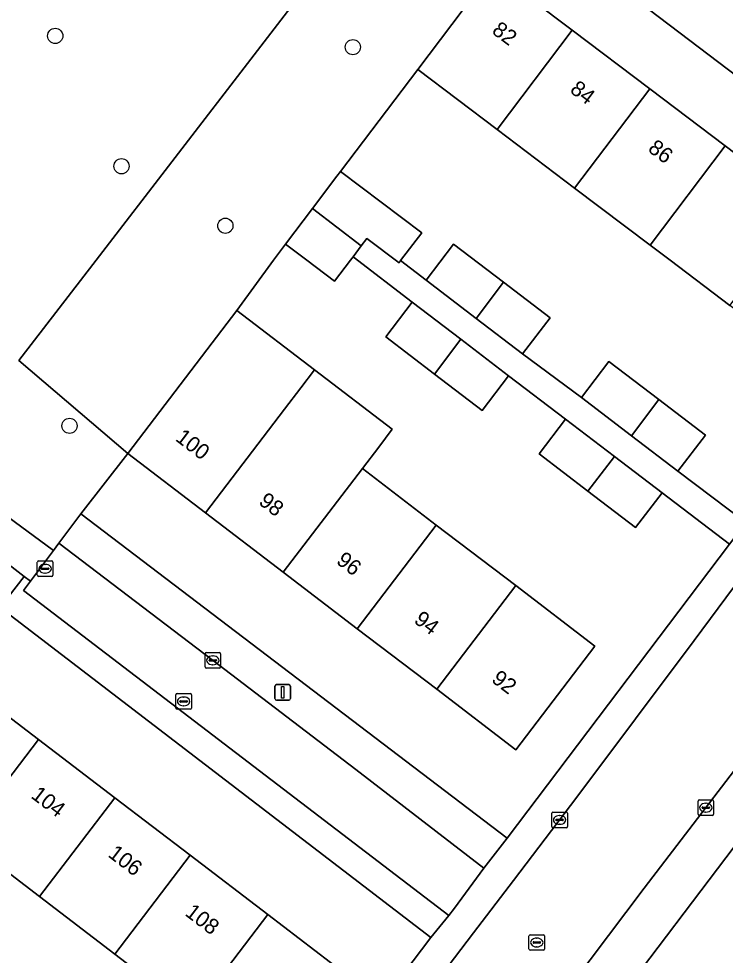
# Model space of a CAD drawing. Extents: x 159039 to 160102, y 381214 to 382524.
# Drawn here: x 159351.8 to 159397.3, y 381955.3 to 382015.5 of the extents above; entities that cross this region are included whole.
import ezdxf

# ---------------------------------------------------------------- set-up
doc = ezdxf.new("R2010")
doc.units = 0
for name, color, linetype in [('IMGEO_Boom', 7, 'Continuous'), ('IMGEO_Erf', 7, 'Continuous'), ('IMGEO_Groenvoorziening', 7, 'Continuous'), ('IMGEO_Kolk', 7, 'Continuous'), ('IMGEO_Lichtmast', 7, 'Continuous'), ('IMGEO_Pand', 7, 'Continuous'), ('IMGEO_Pand_nummerreeks', 7, 'Continuous'), ('IMGEO_Rijbaan_lokaal_open', 7, 'Continuous'), ('IMGEO_Rioolput', 7, 'Continuous'), ('IMGEO_Terreindeel_open', 7, 'Continuous'), ('IMGEO_Voetpad_gesloten', 7, 'Continuous'), ('IMGEO_Voetpad_open', 7, 'Continuous')]:
    doc.layers.add(name, color=color, linetype=linetype)

msp = doc.modelspace()

# ---------------------------------------------------------------- linework, layer by layer
at = {"layer": 'IMGEO_Boom'}
for centre in [(159354.159, 382014.437), (159373.323, 382013.717), (159358.427, 382006.05), (159365.112, 382002.221), (159355.08, 381989.345)]:
    msp.add_circle(centre, 0.489, dxfattribs=at)
at = {"layer": 'IMGEO_Erf'}
for points in [[(159411.089, 382001.953), (159407.637, 382004.575), (159384.813, 382021.909), (159383.652, 382020.387), (159382.339, 382018.664), (159387.453, 382014.8), (159392.433, 382011.038), (159397.288, 382007.369), (159402.43, 382003.484), (159407.041, 382000), (159407.427, 381999.708), (159402.603, 381993.319), (159397.601, 381997.092), (159393.746, 382000), (159392.457, 382000.974), (159387.601, 382004.643)], [(159387.601, 382004.643), (159382.622, 382008.405), (159377.507, 382012.27), (159372.531, 382005.718), (159377.753, 382001.769), (159376.399, 381999.977), (159378.033, 381998.727), (159379.808, 382001.045), (159383.023, 381998.584), (159386.025, 381996.287), (159384.251, 381993.969), (159388.033, 381991.176), (159389.808, 381993.494), (159393.023, 381991.033), (159396.025, 381988.736), (159394.251, 381986.418), (159398.618, 381983.116), (159411.384, 382000)], [(159349.879, 381948.295), (159351.809, 381946.835), (159353.352, 381945.577), (159355.089, 381947.888), (159357.757, 381945.882), (159356.02, 381943.572), (159356.692, 381943.254), (159358.738, 381945.935), (159363.866, 381942.023), (159361.82, 381939.341), (159364.085, 381937.613), (159378.352, 381956.413), (159350.613, 381977.649)], [(159347.838, 381973.159), (159353.074, 381969.165), (159357.993, 381965.412), (159362.847, 381961.708), (159367.855, 381957.888), (159372.898, 381954.04), (159368.05, 381947.686), (159363.007, 381951.533), (159357.999, 381955.354), (159353.145, 381959.057), (159348.226, 381962.81)]]:
    msp.add_lwpolyline(points, dxfattribs=at)
for points in [[(159385.314, 381987.544), (159387.022, 381989.777), (159383.352, 381992.563), (159381.643, 381990.33), (159378.575, 381992.678), (159375.436, 381995.08), (159377.144, 381997.313), (159373.335, 382000.228), (159373.162, 382000), (159372.147, 381998.658), (159370.367, 382000), (159368.992, 382001.037), (159368.218, 382000), (159365.848, 381996.764), (159370.849, 381992.948), (159375.861, 381989.122), (159374.984, 381987.973), (159373.933, 381986.596), (159378.696, 381982.962), (159383.811, 381979.06), (159388.906, 381975.173), (159383.816, 381968.501), (159378.72, 381972.389), (159373.605, 381976.291), (159368.842, 381979.925), (159363.828, 381983.749), (159358.828, 381987.564), (159355.809, 381983.682), (159383.263, 381962.809), (159397.577, 381981.74), (159393.23, 381985.027), (159391.521, 381982.794), (159388.453, 381985.142)], [(159398.917, 381953.594), (159402.704, 381958.596), (159397.868, 381962.257), (159382.726, 381942.256), (159387.562, 381938.595), (159391.54, 381943.85), (159395.265, 381948.769)]]:
    msp.add_lwpolyline(points, close=True, dxfattribs=at)
at = {"layer": 'IMGEO_Groenvoorziening'}
msp.add_lwpolyline([(159372.3, 382005.414), (159372.531, 382005.718), (159377.507, 382012.27), (159380.43, 382016.138), (159373.384, 382021.56), (159372.062, 382019.842), (159356.791, 382000), (159351.825, 381993.548), (159358.828, 381987.564), (159363.919, 381994.236), (159365.848, 381996.764), (159368.218, 382000), (159368.992, 382001.037), (159370.726, 382003.332)], close=True, dxfattribs=at)
msp.add_lwpolyline([(159335.9, 381994.678), (159354.04, 381981.317), (159354.4, 381981.799), (159355.809, 381983.682), (159358.828, 381987.564), (159351.825, 381993.548), (159356.791, 382000), (159372.062, 382019.842)], dxfattribs=at)
at = {"layer": 'IMGEO_Kolk'}
for p, q in [((159363.879, 381974.753), (159364.731, 381974.753)), ((159363.804, 381973.827), (159363.804, 381974.679)), ((159364.063, 381974.247), (159364.063, 381974.259)), ((159364.501, 381974.21), (159364.103, 381974.21)), ((159364.106, 381974.296), (159364.504, 381974.296)), ((159364.292, 381974.533), (159364.317, 381974.533)), ((159364.547, 381974.259), (159364.547, 381974.247)), ((159364.805, 381974.679), (159364.805, 381973.827)), ((159364.731, 381973.753), (159363.879, 381973.753)), ((159364.315, 381973.973), (159364.29, 381973.973)), ((159361.925, 381971.184), (159361.925, 381972.036)), ((159362, 381972.11), (159362.852, 381972.11)), ((159362.413, 381971.89), (159362.438, 381971.89)), ((159362.926, 381972.036), (159362.926, 381971.184)), ((159362.184, 381971.604), (159362.184, 381971.616)), ((159362.622, 381971.567), (159362.224, 381971.567)), ((159362.227, 381971.653), (159362.625, 381971.653)), ((159362.436, 381971.33), (159362.411, 381971.33)), ((159362.668, 381971.616), (159362.668, 381971.604)), ((159362.852, 381971.11), (159362, 381971.11)), ((159395.547, 381964.346), (159395.547, 381965.198)), ((159395.622, 381965.272), (159396.474, 381965.272)), ((159396.548, 381965.198), (159396.548, 381964.346)), ((159386.206, 381964.482), (159387.058, 381964.482)), ((159395.806, 381964.766), (159395.806, 381964.778)), ((159396.244, 381964.729), (159395.846, 381964.729)), ((159395.849, 381964.815), (159396.247, 381964.815)), ((159396.058, 381964.492), (159396.033, 381964.492)), ((159396.035, 381965.052), (159396.06, 381965.052)), ((159396.29, 381964.778), (159396.29, 381964.766)), ((159386.131, 381963.556), (159386.131, 381964.408)), ((159386.39, 381963.976), (159386.39, 381963.988)), ((159386.828, 381963.939), (159386.43, 381963.939)), ((159386.433, 381964.025), (159386.831, 381964.025)), ((159386.619, 381964.262), (159386.644, 381964.262)), ((159386.874, 381963.988), (159386.874, 381963.976)), ((159387.132, 381964.408), (159387.132, 381963.556)), ((159396.474, 381964.272), (159395.622, 381964.272)), ((159387.058, 381963.482), (159386.206, 381963.482)), ((159386.642, 381963.702), (159386.617, 381963.702))]:
    msp.add_line(p, q, dxfattribs=at)
for points in [[(159363.879, 381974.753), (159364.731, 381974.753)], [(159363.804, 381973.827), (159363.804, 381974.679)], [(159364.805, 381974.679), (159364.805, 381973.827)], [(159364.731, 381973.753), (159363.879, 381973.753)], [(159361.925, 381971.184), (159361.925, 381972.036)], [(159362, 381972.11), (159362.852, 381972.11)], [(159362.926, 381972.036), (159362.926, 381971.184)], [(159362.852, 381971.11), (159362, 381971.11)], [(159395.547, 381964.346), (159395.547, 381965.198)], [(159395.622, 381965.272), (159396.474, 381965.272)], [(159396.548, 381965.198), (159396.548, 381964.346)], [(159386.206, 381964.482), (159387.058, 381964.482)], [(159386.131, 381963.556), (159386.131, 381964.408)], [(159387.132, 381964.408), (159387.132, 381963.556)], [(159396.474, 381964.272), (159395.622, 381964.272)], [(159387.058, 381963.482), (159386.206, 381963.482)]]:
    msp.add_lwpolyline(points, dxfattribs=at)
for centre, radius, start, end in [((159363.881, 381974.677), 0.0765, 91.55205, 178.44795), ((159363.881, 381974.677), 0.0765, 91.55205, 178.44795), ((159364.729, 381974.677), 0.0765, 1.55205, 88.44795), ((159364.729, 381974.677), 0.0765, 1.55205, 88.44795), ((159364.103, 381974.256), 0.0403, 85.87752, 175.75265), ((159364.1, 381974.246), 0.0366, 178.93798, 274.71019), ((159364.504, 381974.253), 0.043, 264.86636, 352.45326), ((159364.508, 381974.258), 0.0386, 1.73085, 96.63898), ((159363.881, 381973.829), 0.0765, 181.55205, 268.44795), ((159363.881, 381973.829), 0.0765, 181.55205, 268.44795), ((159364.729, 381973.829), 0.0765, 271.55205, 358.44795), ((159364.729, 381973.829), 0.0765, 271.55205, 358.44795), ((159362.002, 381972.034), 0.0765, 91.55205, 178.44795), ((159362.002, 381972.034), 0.0765, 91.55205, 178.44795), ((159362.85, 381972.034), 0.0765, 1.55205, 88.44795), ((159362.85, 381972.034), 0.0765, 1.55205, 88.44795), ((159362.002, 381971.186), 0.0765, 181.55205, 268.44795), ((159362.002, 381971.186), 0.0765, 181.55205, 268.44795), ((159362.224, 381971.613), 0.0403, 85.87752, 175.75265), ((159362.221, 381971.603), 0.0366, 178.93798, 274.71019), ((159362.625, 381971.61), 0.043, 264.86636, 352.45326), ((159362.629, 381971.615), 0.0386, 1.73085, 96.63898), ((159362.85, 381971.186), 0.0765, 271.55205, 358.44795), ((159362.85, 381971.186), 0.0765, 271.55205, 358.44795), ((159395.624, 381965.196), 0.0765, 91.55205, 178.44795), ((159395.624, 381965.196), 0.0765, 91.55205, 178.44795), ((159396.472, 381965.196), 0.0765, 1.55205, 88.44795), ((159396.472, 381965.196), 0.0765, 1.55205, 88.44795), ((159386.208, 381964.406), 0.0765, 91.55205, 178.44795), ((159386.208, 381964.406), 0.0765, 91.55205, 178.44795), ((159387.056, 381964.406), 0.0765, 1.55205, 88.44795), ((159387.056, 381964.406), 0.0765, 1.55205, 88.44795), ((159395.846, 381964.775), 0.0403, 85.87752, 175.75265), ((159395.843, 381964.765), 0.0366, 178.93798, 274.71019), ((159396.247, 381964.772), 0.043, 264.86636, 352.45326), ((159396.251, 381964.777), 0.0386, 1.73085, 96.63898), ((159386.43, 381963.985), 0.0403, 85.87752, 175.75265), ((159386.427, 381963.975), 0.0366, 178.93798, 274.71019), ((159386.831, 381963.982), 0.043, 264.86636, 352.45326), ((159386.835, 381963.987), 0.0386, 1.73085, 96.63898), ((159395.624, 381964.348), 0.0765, 181.55205, 268.44795), ((159395.624, 381964.348), 0.0765, 181.55205, 268.44795), ((159396.472, 381964.348), 0.0765, 271.55205, 358.44795), ((159396.472, 381964.348), 0.0765, 271.55205, 358.44795), ((159386.208, 381963.558), 0.0765, 181.55205, 268.44795), ((159386.208, 381963.558), 0.0765, 181.55205, 268.44795), ((159387.056, 381963.558), 0.0765, 271.55205, 358.44795), ((159387.056, 381963.558), 0.0765, 271.55205, 358.44795)]:
    msp.add_arc(centre, radius, start, end, dxfattribs=at)
for centre, major_axis, ratio, start_param, end_param in [((159364.291, 381974.253), (-0.387, 0.002), 0.722429, 4.712389, 7.853982), ((159364.316, 381974.253), (-0.39, 0.002), 0.717154, 1.570796, 4.712389), ((159362.412, 381971.61), (-0.387, 0.002), 0.722429, 4.712389, 7.853982), ((159362.437, 381971.61), (-0.39, 0.002), 0.717154, 1.570796, 4.712389), ((159396.034, 381964.772), (-0.387, 0.002), 0.722429, 4.712389, 7.853982), ((159396.059, 381964.772), (-0.39, 0.002), 0.717154, 1.570796, 4.712389), ((159386.618, 381963.982), (-0.387, 0.002), 0.722429, 4.712389, 7.853982), ((159386.643, 381963.982), (-0.39, 0.002), 0.717154, 1.570796, 4.712389)]:
    msp.add_ellipse(centre, major_axis=major_axis, ratio=ratio, start_param=start_param, end_param=end_param, dxfattribs=at)
at = {"layer": 'IMGEO_Lichtmast'}
for p, q in [((159368.307, 381971.789), (159368.307, 381972.589)), ((159368.307, 381972.589), (159368.307, 381971.789)), ((159368.407, 381972.689), (159369.197, 381972.689)), ((159369.197, 381972.689), (159368.407, 381972.689)), ((159369.297, 381972.589), (159369.297, 381971.789)), ((159369.297, 381971.789), (159369.297, 381972.589)), ((159369.197, 381971.689), (159368.407, 381971.689)), ((159368.407, 381971.689), (159369.197, 381971.689))]:
    msp.add_line(p, q, dxfattribs=at)
msp.add_lwpolyline([(159368.727, 381972.564), (159368.877, 381972.564), (159368.877, 381971.814), (159368.727, 381971.814), (159368.727, 381972.564)], dxfattribs=at)
for centre, start, end in [((159368.407, 381972.589), 90, 180), ((159368.407, 381972.589), 90, 180), ((159369.197, 381972.589), 0, 90), ((159369.197, 381972.589), 360, 90), ((159368.407, 381971.789), 180, 270), ((159368.407, 381971.789), 180, 270), ((159369.197, 381971.789), 270, 0), ((159369.197, 381971.789), 270, 0)]:
    msp.add_arc(centre, 0.1, start, end, dxfattribs=at)
at = {"layer": 'IMGEO_Pand'}
for points in [[(159382.622, 382008.405), (159387.453, 382014.8), (159382.339, 382018.664), (159380.43, 382016.138), (159377.507, 382012.27)], [(159382.622, 382008.405), (159387.601, 382004.643), (159392.433, 382011.038), (159387.453, 382014.8)], [(159392.457, 382000.974), (159397.288, 382007.369), (159392.433, 382011.038), (159387.601, 382004.643)], [(159392.457, 382000.974), (159393.746, 382000), (159397.601, 381997.092), (159399.798, 382000), (159402.43, 382003.484), (159397.288, 382007.369)], [(159372.531, 382005.718), (159372.3, 382005.414), (159370.726, 382003.332), (159373.865, 382000.929), (159374.226, 382001.407), (159376.296, 381999.841), (159376.399, 381999.977), (159377.753, 382001.769)], [(159370.726, 382003.332), (159368.992, 382001.037), (159370.367, 382000), (159372.147, 381998.658), (159373.162, 382000), (159373.335, 382000.228), (159373.865, 382000.929)], [(159381.263, 381996.255), (159383.023, 381998.584), (159379.808, 382001.045), (159378.033, 381998.727)], [(159381.263, 381996.255), (159384.251, 381993.969), (159386.025, 381996.287), (159383.023, 381998.584)], [(159378.575, 381992.678), (159380.28, 381994.913), (159377.144, 381997.313), (159375.436, 381995.08)], [(159368.92, 381990.421), (159369.972, 381991.799), (159370.849, 381992.948), (159365.848, 381996.764), (159363.919, 381994.236), (159358.828, 381987.564), (159363.828, 381983.749)], [(159378.575, 381992.678), (159381.643, 381990.33), (159383.352, 381992.563), (159380.28, 381994.913)], [(159393.023, 381991.033), (159389.808, 381993.494), (159388.033, 381991.176), (159391.264, 381988.704)], [(159373.933, 381986.596), (159374.984, 381987.973), (159375.861, 381989.122), (159370.849, 381992.948), (159369.972, 381991.799), (159368.92, 381990.421), (159363.828, 381983.749), (159368.842, 381979.925)], [(159393.023, 381991.033), (159391.264, 381988.704), (159394.251, 381986.418), (159396.025, 381988.736)], [(159388.453, 381985.142), (159390.158, 381987.377), (159387.022, 381989.777), (159385.314, 381987.544)], [(159388.453, 381985.142), (159391.521, 381982.794), (159393.23, 381985.027), (159390.158, 381987.377)], [(159373.605, 381976.291), (159378.696, 381982.962), (159373.933, 381986.596), (159368.842, 381979.925)], [(159373.605, 381976.291), (159378.72, 381972.389), (159383.811, 381979.06), (159378.696, 381982.962)], [(159383.811, 381979.06), (159378.72, 381972.389), (159383.816, 381968.501), (159388.906, 381975.173)], [(159353.074, 381969.165), (159347.838, 381973.159), (159347.407, 381973.488), (159345.355, 381975.053), (159345.282, 381975.109), (159340.434, 381968.754), (159342.695, 381967.029), (159343.038, 381966.767), (159343.299, 381966.568), (159341.492, 381964.201), (159346.292, 381960.54), (159348.098, 381962.908), (159348.226, 381962.81)], [(159353.145, 381959.057), (159357.993, 381965.412), (159353.074, 381969.165), (159348.226, 381962.81)], [(159353.145, 381959.057), (159357.999, 381955.354), (159362.847, 381961.708), (159357.993, 381965.412)], [(159357.999, 381955.354), (159363.007, 381951.533), (159367.855, 381957.888), (159362.847, 381961.708)], [(159367.855, 381957.888), (159363.007, 381951.533), (159368.05, 381947.686), (159372.898, 381954.04)]]:
    msp.add_lwpolyline(points, close=True, dxfattribs=at)
at = {"layer": 'IMGEO_Rijbaan_lokaal_open'}
for points in [[(159410.86, 381984.24), (159405.076, 381988.584), (159400.92, 381983.103), (159395.307, 381975.538), (159387.743, 381965.439), (159383.665, 381960.085), (159381.096, 381956.711), (159376.604, 381950.827), (159371.448, 381943.987), (159367.623, 381938.959), (159365.26, 381935.852), (159364.911, 381935.394), (159361.248, 381930.665), (159358.041, 381926.414), (159363.697, 381922.105), (159365.099, 381923.996), (159369.627, 381929.935), (159375.274, 381937.448), (159382.82, 381947.331), (159392.08, 381959.597), (159405.257, 381976.785)], [(159364.253, 381974.292), (159354.4, 381981.799), (159354.04, 381981.317), (159352.56, 381979.34), (159352.11, 381978.74), (159379.509, 381957.83), (159379.871, 381958.305), (159381.764, 381960.886), (159373.522, 381967.236)]]:
    msp.add_lwpolyline(points, close=True, dxfattribs=at)
at = {"layer": 'IMGEO_Rioolput'}
for p, q in [((159353.006, 381979.724), (159353.006, 381980.576)), ((159353.081, 381980.65), (159353.933, 381980.65)), ((159353.265, 381980.144), (159353.265, 381980.156)), ((159353.308, 381980.193), (159353.706, 381980.193)), ((159353.494, 381980.43), (159353.519, 381980.43)), ((159353.749, 381980.156), (159353.749, 381980.144)), ((159354.007, 381980.576), (159354.007, 381979.724)), ((159353.933, 381979.65), (159353.081, 381979.65)), ((159353.703, 381980.107), (159353.305, 381980.107)), ((159353.517, 381979.87), (159353.492, 381979.87)), ((159384.663, 381955.67), (159384.663, 381956.522)), ((159384.738, 381956.596), (159385.59, 381956.596)), ((159384.922, 381956.09), (159384.922, 381956.102)), ((159385.36, 381956.053), (159384.962, 381956.053)), ((159384.965, 381956.139), (159385.363, 381956.139)), ((159385.151, 381956.376), (159385.176, 381956.376)), ((159385.406, 381956.102), (159385.406, 381956.09)), ((159385.664, 381956.522), (159385.664, 381955.67)), ((159385.59, 381955.596), (159384.738, 381955.596)), ((159385.174, 381955.816), (159385.149, 381955.816))]:
    msp.add_line(p, q, dxfattribs=at)
for points in [[(159353.006, 381979.724), (159353.006, 381980.576)], [(159353.081, 381980.65), (159353.933, 381980.65)], [(159354.007, 381980.576), (159354.007, 381979.724)], [(159353.933, 381979.65), (159353.081, 381979.65)], [(159384.663, 381955.67), (159384.663, 381956.522)], [(159384.738, 381956.596), (159385.59, 381956.596)], [(159385.664, 381956.522), (159385.664, 381955.67)], [(159385.59, 381955.596), (159384.738, 381955.596)]]:
    msp.add_lwpolyline(points, dxfattribs=at)
for centre, radius, start, end in [((159353.083, 381980.574), 0.0765, 91.55205, 178.44795), ((159353.083, 381980.574), 0.0765, 91.55205, 178.44795), ((159353.305, 381980.153), 0.0403, 85.87752, 175.75265), ((159353.71, 381980.155), 0.0386, 1.73085, 96.63898), ((159353.931, 381980.574), 0.0765, 1.55205, 88.44795), ((159353.931, 381980.574), 0.0765, 1.55205, 88.44795), ((159353.083, 381979.726), 0.0765, 181.55205, 268.44795), ((159353.083, 381979.726), 0.0765, 181.55205, 268.44795), ((159353.302, 381980.143), 0.0366, 178.93798, 274.71019), ((159353.706, 381980.15), 0.043, 264.86636, 352.45326), ((159353.931, 381979.726), 0.0765, 271.55205, 358.44795), ((159353.931, 381979.726), 0.0765, 271.55205, 358.44795), ((159384.74, 381956.52), 0.0765, 91.55205, 178.44795), ((159384.74, 381956.52), 0.0765, 91.55205, 178.44795), ((159384.962, 381956.099), 0.0403, 85.87752, 175.75265), ((159384.959, 381956.089), 0.0366, 178.93798, 274.71019), ((159385.363, 381956.096), 0.043, 264.86636, 352.45326), ((159385.367, 381956.101), 0.0386, 1.73085, 96.63898), ((159385.588, 381956.52), 0.0765, 1.55205, 88.44795), ((159385.588, 381956.52), 0.0765, 1.55205, 88.44795), ((159384.74, 381955.672), 0.0765, 181.55205, 268.44795), ((159384.74, 381955.672), 0.0765, 181.55205, 268.44795), ((159385.588, 381955.672), 0.0765, 271.55205, 358.44795), ((159385.588, 381955.672), 0.0765, 271.55205, 358.44795)]:
    msp.add_arc(centre, radius, start, end, dxfattribs=at)
for centre, major_axis, ratio, start_param, end_param in [((159353.493, 381980.15), (-0.387, 0.002), 0.722429, 4.712389, 7.853982), ((159353.518, 381980.15), (-0.39, 0.002), 0.717154, 1.570796, 4.712389), ((159385.15, 381956.096), (-0.387, 0.002), 0.722429, 4.712389, 7.853982), ((159385.175, 381956.096), (-0.39, 0.002), 0.717154, 1.570796, 4.712389)]:
    msp.add_ellipse(centre, major_axis=major_axis, ratio=ratio, start_param=start_param, end_param=end_param, dxfattribs=at)
at = {"layer": 'IMGEO_Terreindeel_open'}
msp.add_lwpolyline([(159350.613, 381977.649), (159352.157, 381979.652), (159350.126, 381981.225), (159345.355, 381975.053), (159347.407, 381973.488)], close=True, dxfattribs=at)
at = {"layer": 'IMGEO_Voetpad_gesloten'}
msp.add_lwpolyline([(159335.519, 381992.531), (159345.371, 381984.905), (159350.126, 381981.225), (159352.157, 381979.652), (159352.56, 381979.34), (159354.04, 381981.317), (159335.9, 381994.678)], dxfattribs=at)
at = {"layer": 'IMGEO_Voetpad_open'}
for points in [[(159387.584, 382023.308), (159386.738, 382024.067), (159386.549, 382024.218), (159385.197, 382022.419), (159384.813, 382021.909), (159407.637, 382004.575), (159409.892, 382007.795)], [(159364.911, 381935.394), (159365.26, 381935.852), (159364.864, 381936.156), (159367.227, 381939.263), (159367.623, 381938.959), (159371.448, 381943.987), (159376.604, 381950.827), (159381.096, 381956.711), (159383.665, 381960.085), (159387.743, 381965.439), (159395.307, 381975.538), (159400.92, 381983.103), (159405.076, 381988.584), (159406.641, 381990.648), (159408.558, 381993.176), (159413.105, 381999.127), (159413.438, 381999.563), (159413.774, 382000), (159416.185, 382003.138)], [(159411.384, 382000), (159398.618, 381983.116), (159397.577, 381981.74), (159383.263, 381962.809), (159381.764, 381960.886), (159379.871, 381958.305), (159379.509, 381957.83), (159378.352, 381956.413), (159364.085, 381937.613), (159363.026, 381936.217), (159362.932, 381936.091), (159349.407, 381917.941), (159348.619, 381918.534), (159345.009, 381914.041)], [(159421.514, 381998.432), (159415.967, 381991.036), (159412.416, 381986.311), (159410.86, 381984.24), (159405.257, 381976.785), (159392.08, 381959.597), (159382.82, 381947.331), (159375.274, 381937.448), (159369.627, 381929.935), (159365.099, 381923.996), (159363.697, 381922.105), (159362.178, 381920.056), (159360.046, 381917.18), (159356.505, 381912.787)], [(159358.765, 381910.606), (159381.864, 381941.117), (159382.726, 381942.256), (159397.868, 381962.257), (159398.906, 381963.628), (159421.683, 381993.713)]]:
    msp.add_lwpolyline(points, dxfattribs=at)
for points in [[(159384.251, 381993.969), (159381.263, 381996.255), (159378.033, 381998.727), (159376.399, 381999.977), (159376.296, 381999.841), (159374.226, 382001.407), (159373.865, 382000.929), (159373.335, 382000.228), (159377.144, 381997.313), (159380.28, 381994.913), (159383.352, 381992.563), (159387.022, 381989.777), (159390.158, 381987.377), (159393.23, 381985.027), (159397.577, 381981.74), (159398.618, 381983.116), (159394.251, 381986.418), (159391.264, 381988.704), (159388.033, 381991.176)], [(159355.809, 381983.682), (159354.4, 381981.799), (159364.253, 381974.292), (159373.522, 381967.236), (159381.764, 381960.886), (159383.263, 381962.809)], [(159352.11, 381978.74), (159352.56, 381979.34), (159352.157, 381979.652), (159350.613, 381977.649), (159378.352, 381956.413), (159379.509, 381957.83)]]:
    msp.add_lwpolyline(points, close=True, dxfattribs=at)

# ---------------------------------------------------------------- texts
at = {"layer": 'IMGEO_Pand_nummerreeks'}
for s, rotation, p in [('82', 322.92653, (159382.211, 382014.65)), ('84', 322.92653, (159387.237, 382010.853)), ('86', 322.92653, (159392.26, 382007.057)), ('100', 322.66034, (159361.836, 381988.439)), ('98', 322.66034, (159367.198, 381984.348)), ('96', 322.66049, (159372.194, 381980.537)), ('94', 322.66049, (159377.192, 381976.725)), ('92', 322.66049, (159382.186, 381972.914)), ('104', 322.659, (159352.539, 381965.447)), ('106', 322.659, (159357.495, 381961.666)), ('108', 322.659, (159362.454, 381957.883))]:
    msp.add_text(s, height=1, rotation=rotation, dxfattribs=at).set_placement(p)

doc.saveas('drawing.dxf')
